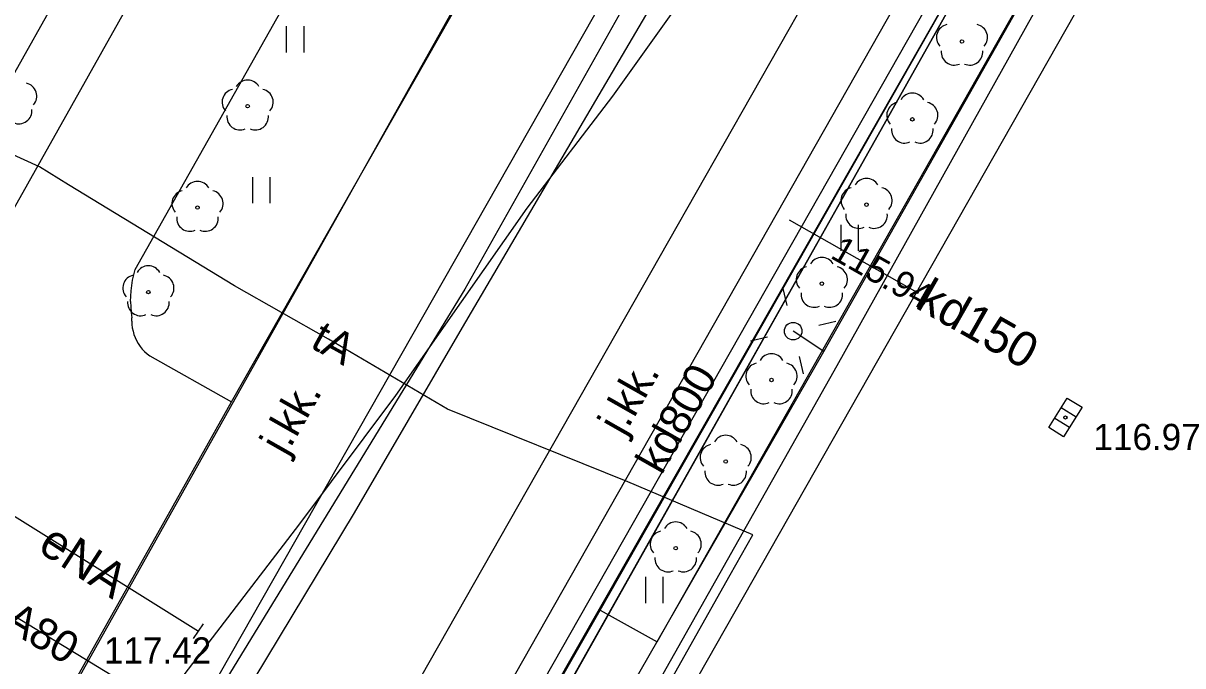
# Model space of a CAD drawing. Extents: x 6434771 to 6436222, y 5663454 to 5664782.
# Drawn here: x 6435465.93 to 6435499.11, y 5663918.17 to 5663936.56 of the extents above; entities that cross this region are included whole.
import ezdxf

# ---------------------------------------------------------------- set-up
doc = ezdxf.new("R2010")
doc.units = 0
for name, color, linetype in [('Warstwa 1', 7, 'Continuous'), ('Warstwa 10', 7, 'Continuous'), ('Warstwa 11', 7, 'Continuous'), ('Warstwa 12', 7, 'Continuous'), ('Warstwa 13', 7, 'Continuous'), ('Warstwa 14', 7, 'Continuous'), ('Warstwa 2', 7, 'Continuous'), ('Warstwa 20', 7, 'Continuous'), ('Warstwa 30', 7, 'Continuous'), ('Warstwa 4', 7, 'Continuous'), ('Warstwa 5', 7, 'Continuous'), ('Warstwa 6', 7, 'Continuous'), ('Warstwa 7', 7, 'Continuous'), ('Warstwa 8', 7, 'Continuous'), ('Warstwa 9', 7, 'Continuous')]:
    doc.layers.add(name, color=color, linetype=linetype)

msp = doc.modelspace()

# ---------------------------------------------------------------- linework, layer by layer
at = {"layer": 'Warstwa 1'}
msp.add_line((6435421.61, 5663811.04), (6435514.97, 5663977.09), dxfattribs=at)
msp.add_line((6435421.61, 5663811.04), (6435514.97, 5663977.09), dxfattribs=at)
at = {"layer": 'Warstwa 10'}
for points in [[(6435426.22, 5663844.12), (6435480.844, 5663941.616)], [(6435447.39, 5663851.32), (6435446.7, 5663851.67), (6435454.35, 5663864.86), (6435465.08, 5663883.94), (6435477.42, 5663905.86), (6435489.22, 5663926.77), (6435497.391, 5663941.416)]]:
    msp.add_lwpolyline(points, dxfattribs=at)
at = {"layer": 'Warstwa 11'}
for centre in [(6435492.79, 5663936.04), (6435472.353, 5663934.187), (6435491.37, 5663933.81), (6435470.919, 5663931.286), (6435490.06, 5663931.37), (6435488.78, 5663929.11), (6435469.513, 5663928.868), (6435487.34, 5663926.35), (6435486.03, 5663924.02), (6435484.6, 5663921.54)]:
    msp.add_circle(centre, 0.05, dxfattribs=at)
for centre, start, end in [((6435492.433, 5663936.156), 102.1471, 221.8529), ((6435493.147, 5663936.156), 318.1471, 77.8529), ((6435492.57, 5663935.737), 174.1471, 293.8529), ((6435493.01, 5663935.737), 246.1471, 5.8529), ((6435465.945, 5663934.477), 318.1471, 77.8529), ((6435471.996, 5663934.303), 102.1471, 221.8529), ((6435472.353, 5663934.562), 30.1471, 149.8529), ((6435472.71, 5663934.303), 318.1471, 77.8529), ((6435491.37, 5663934.185), 30.1471, 149.8529), ((6435465.808, 5663934.058), 246.1471, 5.8529), ((6435491.013, 5663933.926), 102.1471, 221.8529), ((6435491.727, 5663933.926), 318.1471, 77.8529), ((6435472.133, 5663933.884), 174.1471, 293.8529), ((6435472.573, 5663933.884), 246.1471, 5.8529), ((6435491.15, 5663933.507), 174.1471, 293.8529), ((6435491.59, 5663933.507), 246.1471, 5.8529), ((6435470.919, 5663931.661), 30.1471, 149.8529), ((6435490.06, 5663931.745), 30.1471, 149.8529), ((6435470.562, 5663931.402), 102.1471, 221.8529), ((6435471.276, 5663931.402), 318.1471, 77.8529), ((6435489.703, 5663931.486), 102.1471, 221.8529), ((6435490.417, 5663931.486), 318.1471, 77.8529), ((6435470.699, 5663930.983), 174.1471, 293.8529), ((6435471.139, 5663930.983), 246.1471, 5.8529), ((6435489.84, 5663931.067), 174.1471, 293.8529), ((6435490.28, 5663931.067), 246.1471, 5.8529), ((6435488.78, 5663929.485), 30.1471, 149.8529), ((6435469.156, 5663928.984), 102.1471, 221.8529), ((6435469.513, 5663929.243), 30.1471, 149.8529), ((6435469.87, 5663928.984), 318.1471, 77.8529), ((6435488.423, 5663929.226), 102.1471, 221.8529), ((6435489.137, 5663929.226), 318.1471, 77.8529), ((6435488.56, 5663928.807), 174.1471, 293.8529), ((6435489, 5663928.807), 246.1471, 5.8529), ((6435469.293, 5663928.565), 174.1471, 293.8529), ((6435469.733, 5663928.565), 246.1471, 5.8529), ((6435487.34, 5663926.725), 30.1471, 149.8529), ((6435486.983, 5663926.466), 102.1471, 221.8529), ((6435487.697, 5663926.466), 318.1471, 77.8529), ((6435487.12, 5663926.047), 174.1471, 293.8529), ((6435487.56, 5663926.047), 246.1471, 5.8529), ((6435486.03, 5663924.395), 30.1471, 149.8529), ((6435485.673, 5663924.136), 102.1471, 221.8529), ((6435486.387, 5663924.136), 318.1471, 77.8529), ((6435485.81, 5663923.717), 174.1471, 293.8529), ((6435486.25, 5663923.717), 246.1471, 5.8529), ((6435484.243, 5663921.656), 102.1471, 221.8529), ((6435484.6, 5663921.915), 30.1471, 149.8529), ((6435484.957, 5663921.656), 318.1471, 77.8529), ((6435484.38, 5663921.237), 174.1471, 293.8529), ((6435484.82, 5663921.237), 246.1471, 5.8529)]:
    msp.add_arc(centre, 0.375, start, end, dxfattribs=at)
at = {"layer": 'Warstwa 12'}
for points in [[(6435460.268, 5663919.82), (6435465.146, 5663929.542), (6435464.218, 5663930.573), (6435463.813, 5663931.818), (6435469.395, 5663941.751)], [(6435397.393, 5663818.634), (6435398.405, 5663820.277), (6435406.531, 5663834.152), (6435410.27, 5663840.689), (6435424.375, 5663845.312), (6435429.384, 5663846.962), (6435433.786, 5663848.481), (6435435.161, 5663850.8), (6435441.745, 5663862.426), (6435445.915, 5663869.907), (6435449.367, 5663875.506), (6435454.395, 5663883.869), (6435458.364, 5663890.579), (6435460.329, 5663894.152), (6435463.858, 5663901.034), (6435468.538, 5663910.285), (6435471.476, 5663916.034), (6435475.414, 5663922.553), (6435478.498, 5663927.854), (6435482.409, 5663934.511), (6435486.541, 5663941.544)], [(6435487.865, 5663941.528), (6435486.745, 5663940.028), (6435482.792, 5663934.477), (6435480.336, 5663931.269), (6435476.579, 5663925.909), (6435473.839, 5663922.234), (6435467.813, 5663914.369), (6435448.853, 5663878.846), (6435447.928, 5663879.287), (6435445.151, 5663880.37), (6435435.01, 5663862.162), (6435422.355, 5663839.453), (6435417.299, 5663830.018), (6435416.779, 5663829.08), (6435416.166, 5663827.977)], [(6435485.651, 5663941.555), (6435484.104, 5663938.736), (6435483.12, 5663937.038), (6435478.564, 5663928.947), (6435470.871, 5663916.373), (6435464.138, 5663903.275), (6435460.529, 5663896.29), (6435458.023, 5663891.292), (6435457.401, 5663890.003), (6435451.592, 5663880.579), (6435443.813, 5663867.676), (6435438.897, 5663858.937), (6435433.191, 5663848.959), (6435430.23, 5663847.864), (6435427.286, 5663846.892), (6435426.19, 5663846.53)], [(6435444.72, 5663850.05), (6435454.26, 5663866.79), (6435465.11, 5663885.76), (6435476.86, 5663906.32), (6435488.84, 5663927.17), (6435496.884, 5663941.422)], [(6435468.634, 5663889.335), (6435473.348, 5663897.461), (6435474.583, 5663899.61), (6435478.234, 5663906.331), (6435481.531, 5663912.553), (6435486.154, 5663920.772), (6435486.802, 5663921.924), (6435483.232, 5663923.436), (6435478.069, 5663925.52), (6435474.667, 5663927.52), (6435471.974, 5663929.047), (6435467.225, 5663931.934), (6435466.397, 5663932.452), (6435461.893, 5663934.501), (6435460.045, 5663935.351), (6435457.643, 5663931.5), (6435455.525, 5663928.273), (6435452.515, 5663923.54), (6435445.697, 5663926.938)], [(6435446.095, 5663930.513), (6435454.083, 5663926.301), (6435458.642, 5663923.969), (6435464.087, 5663920.565), (6435469.451, 5663917.3), (6435471.476, 5663916.034)], [(6435488.84, 5663927.17), (6435487.96, 5663927.75)], [(6435445.595, 5663926.299), (6435460.44, 5663925.728), (6435470.948, 5663919.163)]]:
    msp.add_lwpolyline(points, dxfattribs=at)
at = {"layer": 'Warstwa 14'}
msp.add_circle((6435491.495, 5663928.87), 0.045, dxfattribs=at)
at = {"layer": 'Warstwa 2'}
msp.add_circle((6435487.96, 5663927.75), 0.25, dxfattribs=at)
at = {"layer": 'Warstwa 20'}
msp.add_line((6435470.808, 5663918.956), (6435471.088, 5663919.37), dxfattribs=at)
at = {"layer": 'Warstwa 30'}
msp.add_line((6435435.05, 5663829.56), (6435509.62, 5663960.76), dxfattribs=at)
at = {"layer": 'Warstwa 4'}
for p, q in [((6435495.631, 5663925.561), (6435496.055, 5663925.296)), ((6435495.445, 5663925.264), (6435495.869, 5663924.999))]:
    msp.add_line(p, q, dxfattribs=at)
for points in [[(6435487.788, 5663928.48), (6435487.673, 5663928.967)], [(6435488.69, 5663927.922), (6435489.177, 5663928.037)], [(6435487.23, 5663927.578), (6435486.743, 5663927.463)], [(6435488.132, 5663927.02), (6435488.247, 5663926.533)]]:
    msp.add_lwpolyline(points, dxfattribs=at)
msp.add_lwpolyline([(6435495.273, 5663924.989), (6435495.803, 5663925.836), (6435496.227, 5663925.571), (6435495.697, 5663924.724)], close=True, dxfattribs=at)
at = {"layer": 'Warstwa 5'}
for p, q in [((6435469.136, 5663929.514), (6435475.987, 5663941.672)), ((6435482.44, 5663919.77), (6435494.755, 5663941.448)), ((6435484.07, 5663918.86), (6435496.861, 5663941.423)), ((6435471.89, 5663925.73), (6435478.17, 5663936.75)), ((6435473.469, 5663935.724), (6435473.469, 5663936.474)), ((6435473.969, 5663935.724), (6435473.969, 5663936.474)), ((6435472.498, 5663931.411), (6435472.498, 5663932.161)), ((6435472.998, 5663931.411), (6435472.998, 5663932.161)), ((6435489.334, 5663930.045), (6435489.334, 5663930.795)), ((6435489.834, 5663930.045), (6435489.834, 5663930.795)), ((6435469.061, 5663929.213), (6435469.095, 5663929.364)), ((6435469.095, 5663929.364), (6435469.136, 5663929.514)), ((6435469.017, 5663928.907), (6435469.035, 5663929.06)), ((6435469.035, 5663929.06), (6435469.061, 5663929.213)), ((6435469.003, 5663928.597), (6435469.006, 5663928.752)), ((6435469.006, 5663928.752), (6435469.017, 5663928.907)), ((6435469.003, 5663928.597), (6435469.007, 5663928.442)), ((6435469.007, 5663928.442), (6435469.019, 5663928.288)), ((6435469.019, 5663928.288), (6435469.039, 5663928.135)), ((6435469.036, 5663928.038), (6435469.039, 5663928.135)), ((6435469.036, 5663928.038), (6435469.041, 5663927.941)), ((6435469.041, 5663927.941), (6435469.053, 5663927.845)), ((6435469.053, 5663927.845), (6435469.073, 5663927.75)), ((6435469.073, 5663927.75), (6435469.1, 5663927.656)), ((6435469.1, 5663927.656), (6435469.134, 5663927.566)), ((6435469.134, 5663927.566), (6435469.175, 5663927.478)), ((6435469.175, 5663927.478), (6435469.222, 5663927.393)), ((6435469.222, 5663927.393), (6435469.277, 5663927.313)), ((6435469.277, 5663927.313), (6435469.337, 5663927.237)), ((6435469.337, 5663927.237), (6435469.403, 5663927.166)), ((6435469.403, 5663927.166), (6435469.474, 5663927.1)), ((6435469.474, 5663927.1), (6435469.55, 5663927.04)), ((6435469.55, 5663927.04), (6435471.89, 5663925.73)), ((6435483.742, 5663919.969), (6435483.742, 5663920.719)), ((6435484.242, 5663919.969), (6435484.242, 5663920.719)), ((6435482.44, 5663919.77), (6435484.07, 5663918.86))]:
    msp.add_line(p, q, dxfattribs=at)
at = {"layer": 'Warstwa 6'}
for points in [[(6435421.61, 5663811.04), (6435514.97, 5663977.09), (6435575.72, 5663942.78), (6435579.487, 5663948.005), (6435603.636, 5663981.906), (6435623.165, 5664009.022), (6435585.542, 5664026.395), (6435549.389, 5664047.071), (6435541.744, 5664033.383), (6435525.231, 5664042.382), (6435506.96, 5664053.173), (6435493.063, 5664060.99), (6435427.196, 5664098.076), (6435413.31, 5664105.924), (6435387.426, 5664119.857), (6435363.609, 5664077.113)], [(6435471.89, 5663925.73), (6435478.17, 5663936.75), (6435480.945, 5663941.615)]]:
    msp.add_lwpolyline(points, dxfattribs=at)
msp.add_lwpolyline([(6435421.61, 5663811.04), (6435460.082, 5663789.265), (6435463.751, 5663787.49), (6435467.565, 5663792.724), (6435473.23, 5663800.59), (6435493.72, 5663829.05), (6435502.484, 5663841.227), (6435575.72, 5663942.78), (6435514.97, 5663977.09)], close=True, dxfattribs=at)
msp.add_circle((6435495.75, 5663925.28), 0.045, dxfattribs=at)
at = {"layer": 'Warstwa 7'}
msp.add_lwpolyline([(6435494.28, 5663941.454), (6435475.5, 5663908.39), (6435474.79, 5663907.94), (6435474.81, 5663908.78), (6435493.368, 5663941.465)], close=True, dxfattribs=at)
msp.add_lwpolyline([(6435487.85, 5663930.94), (6435491.495, 5663928.87)], dxfattribs=at)
at = {"layer": 'Warstwa 8'}
for p, q in [((6435460.986, 5663922.922), (6435471.537, 5663941.725)), ((6435469.136, 5663929.514), (6435475.987, 5663941.672)), ((6435473.1, 5663903.47), (6435494.755, 5663941.448)), ((6435484.4, 5663930.33), (6435490.749, 5663941.496)), ((6435484.4, 5663930.33), (6435490.749, 5663941.496)), ((6435465.73, 5663907.71), (6435483.54, 5663939.02)), ((6435465.73, 5663907.71), (6435483.54, 5663939.02)), ((6435471.89, 5663925.73), (6435478.17, 5663936.75)), ((6435470.14, 5663905.25), (6435484.4, 5663930.33)), ((6435470.14, 5663905.25), (6435484.4, 5663930.33)), ((6435469.061, 5663929.213), (6435469.095, 5663929.364)), ((6435469.095, 5663929.364), (6435469.136, 5663929.514)), ((6435469.017, 5663928.907), (6435469.035, 5663929.06)), ((6435469.035, 5663929.06), (6435469.061, 5663929.213)), ((6435469.003, 5663928.597), (6435469.006, 5663928.752)), ((6435469.006, 5663928.752), (6435469.017, 5663928.907)), ((6435469.003, 5663928.597), (6435469.007, 5663928.442)), ((6435469.007, 5663928.442), (6435469.019, 5663928.288)), ((6435469.019, 5663928.288), (6435469.039, 5663928.135)), ((6435469.036, 5663928.038), (6435469.039, 5663928.135)), ((6435469.036, 5663928.038), (6435469.041, 5663927.941)), ((6435469.041, 5663927.941), (6435469.053, 5663927.845)), ((6435469.053, 5663927.845), (6435469.073, 5663927.75)), ((6435469.073, 5663927.75), (6435469.1, 5663927.656)), ((6435469.1, 5663927.656), (6435469.134, 5663927.566)), ((6435469.134, 5663927.566), (6435469.175, 5663927.478)), ((6435469.175, 5663927.478), (6435469.222, 5663927.393)), ((6435469.222, 5663927.393), (6435469.277, 5663927.313)), ((6435469.277, 5663927.313), (6435469.337, 5663927.237)), ((6435469.337, 5663927.237), (6435469.403, 5663927.166)), ((6435469.403, 5663927.166), (6435469.474, 5663927.1)), ((6435469.474, 5663927.1), (6435469.55, 5663927.04)), ((6435469.55, 5663927.04), (6435471.89, 5663925.73)), ((6435462.74, 5663909.41), (6435471.89, 5663925.73)), ((6435462.74, 5663909.41), (6435471.89, 5663925.73))]:
    msp.add_line(p, q, dxfattribs=at)
at = {"layer": 'Warstwa 9'}
for p, q in [((6435460.986, 5663922.922), (6435471.537, 5663941.725)), ((6435472.335, 5663895.16), (6435498.617, 5663941.402)), ((6435484.07, 5663918.86), (6435496.861, 5663941.423)), ((6435473.1, 5663903.47), (6435482.44, 5663919.77)), ((6435482.44, 5663919.77), (6435484.07, 5663918.86))]:
    msp.add_line(p, q, dxfattribs=at)

# ---------------------------------------------------------------- texts
at = {"layer": 'Warstwa 13'}
for s, height, rotation, p in [('tA', 0.9, 331.1352, (6435474.108, 5663927.298)), ('tA', 0.9, 331.1352, (6435474.108, 5663927.298)), ('tA', 0.9, 331.1352, (6435474.108, 5663927.298)), ('tA', 0.9, 331.1352, (6435474.108, 5663927.298)), ('tA', 0.9, 331.1352, (6435474.108, 5663927.298)), ('eNA', 1, 327.0844, (6435466.31, 5663921.476)), ('gA80', 0.9, 329.3648, (6435464.747, 5663919.62))]:
    msp.add_text(s, height=height, rotation=rotation, dxfattribs=at).set_placement(p)
at = {"layer": 'Warstwa 14'}
msp.add_text('115.94', height=0.75, rotation=330.4076, dxfattribs=at).set_placement((6435488.99, 5663929.861))
at = {"layer": 'Warstwa 6'}
for s, p in [('116.97', (6435496.551, 5663924.347)), ('117.42', (6435468.243, 5663918.237))]:
    msp.add_text(s, height=0.75, dxfattribs=at).set_placement(p)
at = {"layer": 'Warstwa 7'}
for s, height, rotation, p in [('kd150', 1, 330.3847, (6435491.422, 5663928.432)), ('kd800', 0.9, 60.3611, (6435484.196, 5663923.608))]:
    msp.add_text(s, height=height, rotation=rotation, dxfattribs=at).set_placement(p)
at = {"layer": 'Warstwa 8'}
for rotation, p in [(60.3783, (6435483.112, 5663924.725)), (60.3668, (6435473.444, 5663924.157))]:
    msp.add_text('j.kk.', height=0.9, rotation=rotation, dxfattribs=at).set_placement(p)

doc.saveas('drawing.dxf')
